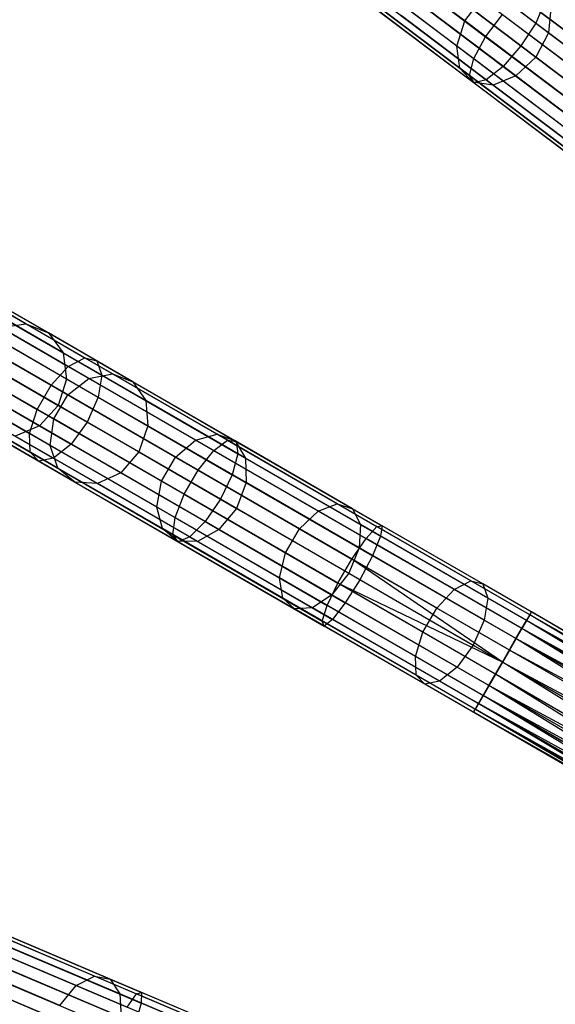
# Model space of a CAD drawing. Extents: x -91 to 91, y -91 to 262.
# Tile 294 of 480: x -69 to -60, y 29 to 46. Entities that reach past the tile are written whole.
import ezdxf

# ---------------------------------------------------------------- set-up
doc = ezdxf.new("R2010")
doc.units = 0
doc.header["$LTSCALE"] = 25.4
doc.layers.get('0').update_dxf_attribs({"linetype": 'CONTINUOUS'})

# ---------------------------------------------------------------- blocks, each defined once
blk = doc.blocks.new('ETE0_STL_1')
at = {"color": 0}
for p, q in [((-62.281, 47.648, 172.775), (-60.165, 46.049, 171.737)), ((-62.281, 47.648, 172.775), (-60.165, 46.049, 171.737)), ((-63.346, 47.571, 171.101), (-61.025, 45.816, 169.963)), ((-63.346, 47.571, 171.101), (-61.025, 45.816, 169.963)), ((-61.381, 46.086, 315.345), (-63.083, 47.372, 313.034)), ((-61.381, 46.086, 315.345), (-63.083, 47.372, 313.034)), ((-63.525, 47.175, 171.302), (-61.228, 45.439, 170.175)), ((-63.525, 47.175, 171.302), (-61.228, 45.439, 170.175)), ((-60.418, 45.658, 171.847), (-62.522, 47.248, 172.878)), ((-60.418, 45.658, 171.847), (-62.522, 47.248, 172.878)), ((-59.947, 45.884, 313.987), (-61.498, 47.056, 311.881)), ((-59.947, 45.884, 313.987), (-61.498, 47.056, 311.881)), ((-63.553, 46.855, 171.657), (-61.3, 45.152, 170.552)), ((-63.553, 46.855, 171.657), (-61.3, 45.152, 170.552)), ((-61.516, 45.656, 315.182), (-63.199, 46.929, 312.896)), ((-61.516, 45.656, 315.182), (-63.199, 46.929, 312.896)), ((-62.841, 46.907, 172.775), (-60.726, 45.307, 171.737)), ((-62.841, 46.907, 172.775), (-60.726, 45.307, 171.737)), ((-63.424, 46.685, 172.085), (-61.223, 45.022, 171.006)), ((-63.424, 46.685, 172.085), (-61.223, 45.022, 171.006)), ((-63.167, 46.704, 172.489), (-61.016, 45.078, 171.434)), ((-63.167, 46.704, 172.489), (-61.016, 45.078, 171.434)), ((-61.706, 46.631, 311.809), (-60.165, 45.466, 313.903)), ((-61.706, 46.631, 311.809), (-60.165, 45.466, 313.903)), ((-58.779, 45.25, 317.127), (-60.716, 46.714, 315.182)), ((-58.779, 45.25, 317.127), (-60.716, 46.714, 315.182)), ((-61.466, 45.277, 314.894), (-63.117, 46.526, 312.651)), ((-61.466, 45.277, 314.894), (-63.117, 46.526, 312.651)), ((-61.381, 46.086, 315.345), (-61.093, 46.467, 315.345)), ((-61.381, 46.086, 315.345), (-61.093, 46.467, 315.345)), ((-59.135, 44.987, 317.311), (-61.093, 46.467, 315.345)), ((-59.135, 44.987, 317.311), (-61.093, 46.467, 315.345)), ((-60.428, 46.496, 170.175), (-58.024, 44.678, 169.489)), ((-60.428, 46.496, 170.175), (-58.024, 44.678, 169.489)), ((-60.508, 45.142, 313.987), (-62.058, 46.315, 311.881)), ((-60.508, 45.142, 313.987), (-62.058, 46.315, 311.881)), ((-60.023, 46.391, 171.434), (-60.165, 46.049, 171.737)), ((-60.023, 46.391, 171.434), (-60.165, 46.049, 171.737)), ((-59.904, 46.3, 314.219), (-59.947, 45.884, 313.987)), ((-59.904, 46.3, 314.219), (-59.947, 45.884, 313.987)), ((-61.242, 45.036, 314.547), (-62.855, 46.255, 312.356)), ((-61.242, 45.036, 314.547), (-62.855, 46.255, 312.356)), ((-60.896, 44.987, 314.219), (-62.473, 46.179, 312.078)), ((-60.896, 44.987, 314.219), (-62.473, 46.179, 312.078)), ((-61.025, 45.816, 169.963), (-60.736, 46.198, 169.963)), ((-61.025, 45.816, 169.963), (-60.736, 46.198, 169.963)), ((-60.736, 46.198, 169.963), (-58.306, 44.36, 169.269)), ((-60.736, 46.198, 169.963), (-58.306, 44.36, 169.269)), ((-61.516, 45.656, 315.182), (-61.381, 46.086, 315.345)), ((-61.516, 45.656, 315.182), (-61.381, 46.086, 315.345)), ((-59.424, 44.606, 317.311), (-61.381, 46.086, 315.345)), ((-59.424, 44.606, 317.311), (-61.381, 46.086, 315.345)), ((-60.165, 46.049, 171.737), (-60.418, 45.658, 171.847)), ((-60.165, 46.049, 171.737), (-60.418, 45.658, 171.847)), ((-60.165, 46.049, 171.737), (-57.95, 44.374, 171.105)), ((-60.165, 46.049, 171.737), (-57.95, 44.374, 171.105)), ((-61.228, 45.439, 170.175), (-61.025, 45.816, 169.963)), ((-61.228, 45.439, 170.175), (-61.025, 45.816, 169.963)), ((-61.025, 45.816, 169.963), (-58.594, 43.979, 169.269)), ((-61.025, 45.816, 169.963), (-58.594, 43.979, 169.269)), ((-59.947, 45.884, 313.987), (-60.165, 45.466, 313.903)), ((-59.947, 45.884, 313.987), (-60.165, 45.466, 313.903)), ((-58.163, 44.535, 315.779), (-59.947, 45.884, 313.987)), ((-58.163, 44.535, 315.779), (-59.947, 45.884, 313.987)), ((-61.466, 45.277, 314.894), (-61.516, 45.656, 315.182)), ((-59.579, 44.192, 317.127), (-61.516, 45.656, 315.182)), ((-61.466, 45.277, 314.894), (-61.516, 45.656, 315.182)), ((-59.579, 44.192, 317.127), (-61.516, 45.656, 315.182)), ((-60.418, 45.658, 171.847), (-60.726, 45.307, 171.737)), ((-60.418, 45.658, 171.847), (-60.726, 45.307, 171.737)), ((-58.216, 43.993, 171.219), (-60.418, 45.658, 171.847)), ((-58.216, 43.993, 171.219), (-60.418, 45.658, 171.847)), ((-61.3, 45.152, 170.552), (-61.228, 45.439, 170.175)), ((-61.3, 45.152, 170.552), (-61.228, 45.439, 170.175)), ((-61.228, 45.439, 170.175), (-58.824, 43.621, 169.489)), ((-61.228, 45.439, 170.175), (-58.824, 43.621, 169.489)), ((-60.165, 45.466, 313.903), (-60.508, 45.142, 313.987)), ((-60.165, 45.466, 313.903), (-60.508, 45.142, 313.987)), ((-60.165, 45.466, 313.903), (-58.391, 44.125, 315.685)), ((-60.165, 45.466, 313.903), (-58.391, 44.125, 315.685)), ((-61.242, 45.036, 314.547), (-61.466, 45.277, 314.894)), ((-59.566, 43.841, 316.802), (-61.466, 45.277, 314.894)), ((-61.242, 45.036, 314.547), (-61.466, 45.277, 314.894)), ((-59.566, 43.841, 316.802), (-61.466, 45.277, 314.894)), ((-60.726, 45.307, 171.737), (-61.016, 45.078, 171.434)), ((-60.726, 45.307, 171.737), (-61.016, 45.078, 171.434)), ((-60.726, 45.307, 171.737), (-58.51, 43.632, 171.105)), ((-60.726, 45.307, 171.737), (-58.51, 43.632, 171.105)), ((-61.223, 45.022, 171.006), (-61.3, 45.152, 170.552)), ((-61.3, 45.152, 170.552), (-58.941, 43.368, 169.879)), ((-61.3, 45.152, 170.552), (-58.941, 43.368, 169.879)), ((-61.223, 45.022, 171.006), (-61.3, 45.152, 170.552)), ((-61.016, 45.078, 171.434), (-61.223, 45.022, 171.006)), ((-61.016, 45.078, 171.434), (-61.223, 45.022, 171.006)), ((-61.016, 45.078, 171.434), (-58.764, 43.375, 170.791)), ((-61.016, 45.078, 171.434), (-58.764, 43.375, 170.791)), ((-60.508, 45.142, 313.987), (-60.896, 44.987, 314.219)), ((-60.508, 45.142, 313.987), (-60.896, 44.987, 314.219)), ((-58.723, 43.793, 315.779), (-60.508, 45.142, 313.987)), ((-58.723, 43.793, 315.779), (-60.508, 45.142, 313.987)), ((-60.896, 44.987, 314.219), (-61.242, 45.036, 314.547)), ((-59.386, 43.633, 316.41), (-61.242, 45.036, 314.547)), ((-60.896, 44.987, 314.219), (-61.242, 45.036, 314.547)), ((-59.386, 43.633, 316.41), (-61.242, 45.036, 314.547)), ((-61.223, 45.022, 171.006), (-58.919, 43.28, 170.349)), ((-61.223, 45.022, 171.006), (-58.919, 43.28, 170.349)), ((-59.082, 43.616, 316.041), (-60.896, 44.987, 314.219)), ((-59.082, 43.616, 316.041), (-60.896, 44.987, 314.219)), ((-70.17, 41.625, 173.169), (-67.893, 40.309, 171.657)), ((-70.17, 41.625, 173.169), (-67.893, 40.309, 171.657)), ((-68.902, 40.892, 310.123), (-70.039, 41.55, 307.368)), ((-68.902, 40.892, 310.123), (-70.039, 41.55, 307.368)), ((-69.91, 41.541, 173.562), (-67.687, 40.256, 172.085)), ((-69.91, 41.541, 173.562), (-67.687, 40.256, 172.085)), ((-70.497, 41.5, 172.843), (-68.177, 40.159, 171.302)), ((-70.497, 41.5, 172.843), (-68.177, 40.159, 171.302)), ((-68.516, 40.736, 309.887), (-69.627, 41.378, 307.197)), ((-68.516, 40.736, 309.887), (-69.627, 41.378, 307.197)), ((-70.818, 41.196, 172.659), (-68.473, 39.84, 171.101)), ((-70.818, 41.196, 172.659), (-68.473, 39.84, 171.101)), ((-69.777, 41.269, 173.932), (-67.604, 40.012, 172.489)), ((-69.777, 41.269, 173.932), (-67.604, 40.012, 172.489)), ((-69.802, 40.869, 174.195), (-67.664, 39.634, 172.775)), ((-69.802, 40.869, 174.195), (-67.664, 39.634, 172.775)), ((-68.265, 40.394, 309.665), (-69.351, 41.022, 307.035)), ((-68.265, 40.394, 309.665), (-69.351, 41.022, 307.035)), ((-69.334, 40.828, 310.319), (-68.902, 40.892, 310.123)), ((-69.334, 40.828, 310.319), (-68.902, 40.892, 310.123)), ((-68.902, 40.892, 310.123), (-68.516, 40.736, 309.887)), ((-67.42, 40.036, 312.651), (-68.902, 40.892, 310.123)), ((-67.42, 40.036, 312.651), (-68.902, 40.892, 310.123)), ((-68.902, 40.892, 310.123), (-68.516, 40.736, 309.887)), ((-71.057, 40.782, 172.659), (-68.712, 39.426, 171.101)), ((-71.057, 40.782, 172.659), (-68.712, 39.426, 171.101)), ((-67.823, 39.955, 312.896), (-69.334, 40.828, 310.319)), ((-67.823, 39.955, 312.896), (-69.334, 40.828, 310.319)), ((-68.516, 40.736, 309.887), (-68.265, 40.394, 309.665)), ((-67.069, 39.899, 312.356), (-68.516, 40.736, 309.887)), ((-67.069, 39.899, 312.356), (-68.516, 40.736, 309.887)), ((-68.516, 40.736, 309.887), (-68.265, 40.394, 309.665)), ((-68.186, 39.675, 313.034), (-69.713, 40.557, 310.43)), ((-68.186, 39.675, 313.034), (-69.713, 40.557, 310.43)), ((-68.205, 39.946, 309.507), (-69.274, 40.564, 306.92)), ((-68.205, 39.946, 309.507), (-69.274, 40.564, 306.92)), ((-71.161, 40.352, 172.843), (-68.841, 39.011, 171.302)), ((-71.161, 40.352, 172.843), (-68.841, 39.011, 171.302)), ((-67.854, 39.206, 172.878), (-69.979, 40.435, 174.29)), ((-67.854, 39.206, 172.878), (-69.979, 40.435, 174.29)), ((-68.265, 40.394, 309.665), (-68.205, 39.946, 309.507)), ((-66.85, 39.577, 312.078), (-68.265, 40.394, 309.665)), ((-66.85, 39.577, 312.078), (-68.265, 40.394, 309.665)), ((-68.265, 40.394, 309.665), (-68.205, 39.946, 309.507)), ((-68.177, 40.159, 171.302), (-67.893, 40.309, 171.657)), ((-68.177, 40.159, 171.302), (-67.893, 40.309, 171.657)), ((-67.893, 40.309, 171.657), (-65.448, 38.896, 170.552)), ((-67.893, 40.309, 171.657), (-65.448, 38.896, 170.552)), ((-67.893, 40.309, 171.657), (-67.687, 40.256, 172.085)), ((-67.893, 40.309, 171.657), (-67.687, 40.256, 172.085)), ((-67.687, 40.256, 172.085), (-65.298, 38.876, 171.006)), ((-67.687, 40.256, 172.085), (-65.298, 38.876, 171.006)), ((-67.687, 40.256, 172.085), (-67.604, 40.012, 172.489)), ((-67.687, 40.256, 172.085), (-67.604, 40.012, 172.489)), ((-70.267, 40.064, 174.195), (-68.129, 38.829, 172.775)), ((-70.267, 40.064, 174.195), (-68.129, 38.829, 172.775)), ((-68.426, 39.261, 313.034), (-69.952, 40.143, 310.43)), ((-68.426, 39.261, 313.034), (-69.952, 40.143, 310.43)), ((-69.414, 40.108, 306.878), (-68.352, 39.494, 309.45)), ((-69.414, 40.108, 306.878), (-68.352, 39.494, 309.45)), ((-68.473, 39.84, 171.101), (-68.177, 40.159, 171.302)), ((-68.473, 39.84, 171.101), (-68.177, 40.159, 171.302)), ((-68.177, 40.159, 171.302), (-65.684, 38.718, 170.175)), ((-68.177, 40.159, 171.302), (-65.684, 38.718, 170.175)), ((-67.823, 39.955, 312.896), (-67.42, 40.036, 312.651)), ((-67.823, 39.955, 312.896), (-67.42, 40.036, 312.651)), ((-67.604, 40.012, 172.489), (-67.664, 39.634, 172.775)), ((-67.604, 40.012, 172.489), (-67.664, 39.634, 172.775)), ((-67.604, 40.012, 172.489), (-65.269, 38.663, 171.434)), ((-67.604, 40.012, 172.489), (-65.269, 38.663, 171.434)), ((-67.42, 40.036, 312.651), (-67.069, 39.899, 312.356)), ((-65.628, 39, 314.894), (-67.42, 40.036, 312.651)), ((-65.628, 39, 314.894), (-67.42, 40.036, 312.651)), ((-67.42, 40.036, 312.651), (-67.069, 39.899, 312.356)), ((-71.105, 40.006, 173.169), (-68.829, 38.69, 171.657)), ((-71.105, 40.006, 173.169), (-68.829, 38.69, 171.657)), ((-70.601, 39.844, 173.932), (-68.428, 38.587, 172.489)), ((-70.601, 39.844, 173.932), (-68.428, 38.587, 172.489)), ((-68.205, 39.946, 309.507), (-68.352, 39.494, 309.45)), ((-68.205, 39.946, 309.507), (-68.352, 39.494, 309.45)), ((-66.814, 39.142, 311.881), (-68.205, 39.946, 309.507)), ((-66.814, 39.142, 311.881), (-68.205, 39.946, 309.507)), ((-68.186, 39.675, 313.034), (-67.823, 39.955, 312.896)), ((-68.186, 39.675, 313.034), (-67.823, 39.955, 312.896)), ((-65.997, 38.899, 315.182), (-67.823, 39.955, 312.896)), ((-65.997, 38.899, 315.182), (-67.823, 39.955, 312.896)), ((-67.069, 39.899, 312.356), (-66.85, 39.577, 312.078)), ((-65.319, 38.887, 314.547), (-67.069, 39.899, 312.356)), ((-65.319, 38.887, 314.547), (-67.069, 39.899, 312.356)), ((-67.069, 39.899, 312.356), (-66.85, 39.577, 312.078)), ((-70.903, 39.822, 173.562), (-68.68, 38.537, 172.085)), ((-70.903, 39.822, 173.562), (-68.68, 38.537, 172.085)), ((-68.487, 38.806, 312.896), (-69.997, 39.679, 310.319)), ((-68.487, 38.806, 312.896), (-69.997, 39.679, 310.319)), ((-68.671, 39.142, 309.507), (-69.739, 39.759, 306.92)), ((-68.671, 39.142, 309.507), (-69.739, 39.759, 306.92)), ((-68.712, 39.426, 171.101), (-68.473, 39.84, 171.101)), ((-68.712, 39.426, 171.101), (-68.473, 39.84, 171.101)), ((-68.473, 39.84, 171.101), (-65.953, 38.384, 169.963)), ((-68.473, 39.84, 171.101), (-65.953, 38.384, 169.963)), ((-68.426, 39.261, 313.034), (-68.186, 39.675, 313.034)), ((-68.426, 39.261, 313.034), (-68.186, 39.675, 313.034)), ((-66.34, 38.608, 315.345), (-68.186, 39.675, 313.034)), ((-66.34, 38.608, 315.345), (-68.186, 39.675, 313.034)), ((-67.664, 39.634, 172.775), (-67.854, 39.206, 172.878)), ((-67.664, 39.634, 172.775), (-67.854, 39.206, 172.878)), ((-67.664, 39.634, 172.775), (-65.368, 38.306, 171.737)), ((-67.664, 39.634, 172.775), (-65.368, 38.306, 171.737)), ((-66.85, 39.577, 312.078), (-66.814, 39.142, 311.881)), ((-65.139, 38.588, 314.219), (-66.85, 39.577, 312.078)), ((-65.139, 38.588, 314.219), (-66.85, 39.577, 312.078)), ((-66.85, 39.577, 312.078), (-66.814, 39.142, 311.881)), ((-68.841, 39.011, 171.302), (-68.712, 39.426, 171.101)), ((-68.841, 39.011, 171.302), (-68.712, 39.426, 171.101)), ((-68.712, 39.426, 171.101), (-66.193, 37.97, 169.963)), ((-68.712, 39.426, 171.101), (-66.193, 37.97, 169.963)), ((-68.352, 39.494, 309.45), (-68.671, 39.142, 309.507)), ((-68.352, 39.494, 309.45), (-68.671, 39.142, 309.507)), ((-68.352, 39.494, 309.45), (-66.969, 38.695, 311.809)), ((-68.352, 39.494, 309.45), (-66.969, 38.695, 311.809)), ((-68.356, 38.417, 312.651), (-69.838, 39.273, 310.123)), ((-68.356, 38.417, 312.651), (-69.838, 39.273, 310.123)), ((-68.487, 38.806, 312.896), (-68.426, 39.261, 313.034)), ((-68.487, 38.806, 312.896), (-68.426, 39.261, 313.034)), ((-66.58, 38.193, 315.345), (-68.426, 39.261, 313.034)), ((-66.58, 38.193, 315.345), (-68.426, 39.261, 313.034)), ((-67.854, 39.206, 172.878), (-68.129, 38.829, 172.775)), ((-67.854, 39.206, 172.878), (-68.129, 38.829, 172.775)), ((-65.571, 37.887, 171.847), (-67.854, 39.206, 172.878)), ((-65.571, 37.887, 171.847), (-67.854, 39.206, 172.878)), ((-68.062, 38.18, 312.356), (-69.509, 39.017, 309.887)), ((-68.062, 38.18, 312.356), (-69.509, 39.017, 309.887)), ((-68.671, 39.142, 309.507), (-69.088, 38.969, 309.665)), ((-68.671, 39.142, 309.507), (-69.088, 38.969, 309.665)), ((-68.829, 38.69, 171.657), (-68.841, 39.011, 171.302)), ((-68.841, 39.011, 171.302), (-66.348, 37.57, 170.175)), ((-68.841, 39.011, 171.302), (-66.348, 37.57, 170.175)), ((-68.829, 38.69, 171.657), (-68.841, 39.011, 171.302)), ((-67.279, 38.337, 311.881), (-68.671, 39.142, 309.507)), ((-67.279, 38.337, 311.881), (-68.671, 39.142, 309.507)), ((-66.814, 39.142, 311.881), (-66.969, 38.695, 311.809)), ((-66.814, 39.142, 311.881), (-66.969, 38.695, 311.809)), ((-65.131, 38.169, 313.987), (-66.814, 39.142, 311.881)), ((-65.131, 38.169, 313.987), (-66.814, 39.142, 311.881)), ((-65.997, 38.899, 315.182), (-65.628, 39, 314.894)), ((-65.997, 38.899, 315.182), (-65.628, 39, 314.894)), ((-65.628, 39, 314.894), (-65.319, 38.887, 314.547)), ((-63.566, 37.807, 316.802), (-65.628, 39, 314.894)), ((-63.566, 37.807, 316.802), (-65.628, 39, 314.894)), ((-65.628, 39, 314.894), (-65.319, 38.887, 314.547)), ((-67.674, 38.152, 312.078), (-69.088, 38.969, 309.665)), ((-67.674, 38.152, 312.078), (-69.088, 38.969, 309.665)), ((-66.34, 38.608, 315.345), (-65.997, 38.899, 315.182)), ((-66.34, 38.608, 315.345), (-65.997, 38.899, 315.182)), ((-63.894, 37.683, 317.127), (-65.997, 38.899, 315.182)), ((-63.894, 37.683, 317.127), (-65.997, 38.899, 315.182)), ((-65.684, 38.718, 170.175), (-65.448, 38.896, 170.552)), ((-65.684, 38.718, 170.175), (-65.448, 38.896, 170.552)), ((-65.448, 38.896, 170.552), (-62.888, 37.415, 169.879)), ((-65.448, 38.896, 170.552), (-62.888, 37.415, 169.879)), ((-65.448, 38.896, 170.552), (-65.298, 38.876, 171.006)), ((-65.448, 38.896, 170.552), (-65.298, 38.876, 171.006)), ((-65.319, 38.887, 314.547), (-65.139, 38.588, 314.219)), ((-63.304, 37.723, 316.41), (-65.319, 38.887, 314.547)), ((-63.304, 37.723, 316.41), (-65.319, 38.887, 314.547)), ((-65.319, 38.887, 314.547), (-65.139, 38.588, 314.219)), ((-65.298, 38.876, 171.006), (-62.798, 37.43, 170.349)), ((-65.298, 38.876, 171.006), (-62.798, 37.43, 170.349)), ((-65.298, 38.876, 171.006), (-65.269, 38.663, 171.434)), ((-65.298, 38.876, 171.006), (-65.269, 38.663, 171.434)), ((-68.68, 38.537, 172.085), (-68.829, 38.69, 171.657)), ((-68.829, 38.69, 171.657), (-66.384, 37.277, 170.552)), ((-68.829, 38.69, 171.657), (-66.384, 37.277, 170.552)), ((-68.68, 38.537, 172.085), (-68.829, 38.69, 171.657)), ((-68.356, 38.417, 312.651), (-68.487, 38.806, 312.896)), ((-66.66, 37.75, 315.182), (-68.487, 38.806, 312.896)), ((-68.356, 38.417, 312.651), (-68.487, 38.806, 312.896)), ((-66.66, 37.75, 315.182), (-68.487, 38.806, 312.896)), ((-68.129, 38.829, 172.775), (-68.428, 38.587, 172.489)), ((-68.129, 38.829, 172.775), (-68.428, 38.587, 172.489)), ((-68.129, 38.829, 172.775), (-65.833, 37.501, 171.737)), ((-68.129, 38.829, 172.775), (-65.833, 37.501, 171.737)), ((-66.969, 38.695, 311.809), (-67.279, 38.337, 311.881)), ((-66.969, 38.695, 311.809), (-67.279, 38.337, 311.881)), ((-66.969, 38.695, 311.809), (-65.296, 37.728, 313.903)), ((-66.969, 38.695, 311.809), (-65.296, 37.728, 313.903)), ((-65.953, 38.384, 169.963), (-65.684, 38.718, 170.175)), ((-65.953, 38.384, 169.963), (-65.684, 38.718, 170.175)), ((-65.684, 38.718, 170.175), (-63.074, 37.209, 169.489)), ((-65.684, 38.718, 170.175), (-63.074, 37.209, 169.489)), ((-65.269, 38.663, 171.434), (-65.368, 38.306, 171.737)), ((-65.269, 38.663, 171.434), (-65.368, 38.306, 171.737)), ((-65.269, 38.663, 171.434), (-62.825, 37.25, 170.791)), ((-65.269, 38.663, 171.434), (-62.825, 37.25, 170.791)), ((-68.428, 38.587, 172.489), (-68.68, 38.537, 172.085)), ((-68.428, 38.587, 172.489), (-68.68, 38.537, 172.085)), ((-68.68, 38.537, 172.085), (-66.292, 37.157, 171.006)), ((-68.68, 38.537, 172.085), (-66.292, 37.157, 171.006)), ((-68.428, 38.587, 172.489), (-66.093, 37.238, 171.434)), ((-68.428, 38.587, 172.489), (-66.093, 37.238, 171.434)), ((-66.58, 38.193, 315.345), (-66.34, 38.608, 315.345)), ((-66.58, 38.193, 315.345), (-66.34, 38.608, 315.345)), ((-64.215, 37.379, 317.311), (-66.34, 38.608, 315.345)), ((-64.215, 37.379, 317.311), (-66.34, 38.608, 315.345)), ((-65.139, 38.588, 314.219), (-65.131, 38.169, 313.987)), ((-63.17, 37.45, 316.041), (-65.139, 38.588, 314.219)), ((-63.17, 37.45, 316.041), (-65.139, 38.588, 314.219)), ((-65.139, 38.588, 314.219), (-65.131, 38.169, 313.987)), ((-68.062, 38.18, 312.356), (-68.356, 38.417, 312.651)), ((-66.564, 37.381, 314.894), (-68.356, 38.417, 312.651)), ((-68.062, 38.18, 312.356), (-68.356, 38.417, 312.651)), ((-66.564, 37.381, 314.894), (-68.356, 38.417, 312.651)), ((-67.279, 38.337, 311.881), (-67.674, 38.152, 312.078)), ((-67.279, 38.337, 311.881), (-67.674, 38.152, 312.078)), ((-65.596, 37.365, 313.987), (-67.279, 38.337, 311.881)), ((-65.596, 37.365, 313.987), (-67.279, 38.337, 311.881)), ((-66.193, 37.97, 169.963), (-65.953, 38.384, 169.963)), ((-66.193, 37.97, 169.963), (-65.953, 38.384, 169.963)), ((-65.953, 38.384, 169.963), (-63.315, 36.859, 169.269)), ((-65.953, 38.384, 169.963), (-63.315, 36.859, 169.269)), ((-67.674, 38.152, 312.078), (-68.062, 38.18, 312.356)), ((-66.312, 37.168, 314.547), (-68.062, 38.18, 312.356)), ((-67.674, 38.152, 312.078), (-68.062, 38.18, 312.356)), ((-66.312, 37.168, 314.547), (-68.062, 38.18, 312.356)), ((-66.66, 37.75, 315.182), (-66.58, 38.193, 315.345)), ((-66.66, 37.75, 315.182), (-66.58, 38.193, 315.345)), ((-64.455, 36.965, 317.311), (-66.58, 38.193, 315.345)), ((-64.455, 36.965, 317.311), (-66.58, 38.193, 315.345)), ((-65.368, 38.306, 171.737), (-65.571, 37.887, 171.847)), ((-65.368, 38.306, 171.737), (-65.571, 37.887, 171.847)), ((-65.368, 38.306, 171.737), (-62.963, 36.916, 171.105)), ((-65.368, 38.306, 171.737), (-62.963, 36.916, 171.105)), ((-65.131, 38.169, 313.987), (-65.296, 37.728, 313.903)), ((-65.131, 38.169, 313.987), (-65.296, 37.728, 313.903)), ((-63.194, 37.05, 315.779), (-65.131, 38.169, 313.987)), ((-63.194, 37.05, 315.779), (-65.131, 38.169, 313.987)), ((-65.963, 37.163, 314.219), (-67.674, 38.152, 312.078)), ((-65.963, 37.163, 314.219), (-67.674, 38.152, 312.078)), ((-66.348, 37.57, 170.175), (-66.193, 37.97, 169.963)), ((-66.348, 37.57, 170.175), (-66.193, 37.97, 169.963)), ((-66.193, 37.97, 169.963), (-63.555, 36.445, 169.269)), ((-66.193, 37.97, 169.963), (-63.555, 36.445, 169.269)), ((-65.571, 37.887, 171.847), (-65.833, 37.501, 171.737)), ((-65.571, 37.887, 171.847), (-65.833, 37.501, 171.737)), ((-63.181, 36.505, 171.219), (-65.571, 37.887, 171.847)), ((-63.181, 36.505, 171.219), (-65.571, 37.887, 171.847)), ((-66.564, 37.381, 314.894), (-66.66, 37.75, 315.182)), ((-64.558, 36.535, 317.127), (-66.66, 37.75, 315.182)), ((-66.564, 37.381, 314.894), (-66.66, 37.75, 315.182)), ((-64.558, 36.535, 317.127), (-66.66, 37.75, 315.182)), ((-65.296, 37.728, 313.903), (-65.596, 37.365, 313.987)), ((-65.296, 37.728, 313.903), (-65.596, 37.365, 313.987)), ((-65.296, 37.728, 313.903), (-63.371, 36.615, 315.685)), ((-65.296, 37.728, 313.903), (-63.371, 36.615, 315.685)), ((-64.215, 37.379, 317.311), (-63.894, 37.683, 317.127)), ((-64.215, 37.379, 317.311), (-63.894, 37.683, 317.127)), ((-63.894, 37.683, 317.127), (-63.566, 37.807, 316.802)), ((-63.894, 37.683, 317.127), (-63.566, 37.807, 316.802)), ((-61.564, 36.336, 318.688), (-63.894, 37.683, 317.127)), ((-61.564, 36.336, 318.688), (-63.894, 37.683, 317.127)), ((-63.566, 37.807, 316.802), (-63.304, 37.723, 316.41)), ((-61.279, 36.486, 318.333), (-63.566, 37.807, 316.802)), ((-61.279, 36.486, 318.333), (-63.566, 37.807, 316.802)), ((-63.566, 37.807, 316.802), (-63.304, 37.723, 316.41)), ((-63.304, 37.723, 316.41), (-63.17, 37.45, 316.041)), ((-61.072, 36.432, 317.905), (-63.304, 37.723, 316.41)), ((-61.072, 36.432, 317.905), (-63.304, 37.723, 316.41)), ((-63.304, 37.723, 316.41), (-63.17, 37.45, 316.041)), ((-66.384, 37.277, 170.552), (-66.348, 37.57, 170.175)), ((-66.384, 37.277, 170.552), (-66.348, 37.57, 170.175)), ((-66.348, 37.57, 170.175), (-63.738, 36.061, 169.489)), ((-66.348, 37.57, 170.175), (-63.738, 36.061, 169.489)), ((-65.833, 37.501, 171.737), (-66.093, 37.238, 171.434)), ((-65.833, 37.501, 171.737), (-66.093, 37.238, 171.434)), ((-65.833, 37.501, 171.737), (-63.429, 36.111, 171.105)), ((-65.833, 37.501, 171.737), (-63.429, 36.111, 171.105)), ((-66.312, 37.168, 314.547), (-66.564, 37.381, 314.894)), ((-64.502, 36.188, 316.802), (-66.564, 37.381, 314.894)), ((-66.312, 37.168, 314.547), (-66.564, 37.381, 314.894)), ((-64.502, 36.188, 316.802), (-66.564, 37.381, 314.894)), ((-65.596, 37.365, 313.987), (-65.963, 37.163, 314.219)), ((-65.596, 37.365, 313.987), (-65.963, 37.163, 314.219)), ((-63.66, 36.245, 315.779), (-65.596, 37.365, 313.987)), ((-63.66, 36.245, 315.779), (-65.596, 37.365, 313.987)), ((-64.455, 36.965, 317.311), (-64.215, 37.379, 317.311)), ((-64.455, 36.965, 317.311), (-64.215, 37.379, 317.311)), ((-61.86, 36.018, 318.888), (-64.215, 37.379, 317.311)), ((-61.86, 36.018, 318.888), (-64.215, 37.379, 317.311)), ((-63.17, 37.45, 316.041), (-63.194, 37.05, 315.779)), ((-63.17, 37.45, 316.041), (-63.194, 37.05, 315.779)), ((-60.988, 36.188, 317.503), (-63.17, 37.45, 316.041)), ((-60.988, 36.188, 317.503), (-63.17, 37.45, 316.041)), ((-63.074, 37.209, 169.489), (-62.888, 37.415, 169.879)), ((-63.074, 37.209, 169.489), (-62.888, 37.415, 169.879)), ((-62.888, 37.415, 169.879), (-62.798, 37.43, 170.349)), ((-62.888, 37.415, 169.879), (-62.798, 37.43, 170.349)), ((-60.269, 35.902, 169.653), (-62.888, 37.415, 169.879)), ((-60.269, 35.902, 169.653), (-62.888, 37.415, 169.879)), ((-62.798, 37.43, 170.349), (-62.825, 37.25, 170.791)), ((-62.798, 37.43, 170.349), (-62.825, 37.25, 170.791)), ((-60.24, 35.952, 170.128), (-62.798, 37.43, 170.349)), ((-60.24, 35.952, 170.128), (-62.798, 37.43, 170.349)), ((-66.292, 37.157, 171.006), (-66.384, 37.277, 170.552)), ((-66.384, 37.277, 170.552), (-63.824, 35.796, 169.879)), ((-66.384, 37.277, 170.552), (-63.824, 35.796, 169.879)), ((-66.292, 37.157, 171.006), (-66.384, 37.277, 170.552)), ((-65.963, 37.163, 314.219), (-66.312, 37.168, 314.547)), ((-64.298, 36.004, 316.41), (-66.312, 37.168, 314.547)), ((-65.963, 37.163, 314.219), (-66.312, 37.168, 314.547)), ((-64.298, 36.004, 316.41), (-66.312, 37.168, 314.547)), ((-66.093, 37.238, 171.434), (-66.292, 37.157, 171.006)), ((-66.093, 37.238, 171.434), (-66.292, 37.157, 171.006)), ((-66.292, 37.157, 171.006), (-63.791, 35.711, 170.349)), ((-66.292, 37.157, 171.006), (-63.791, 35.711, 170.349)), ((-66.093, 37.238, 171.434), (-63.649, 35.825, 170.791)), ((-66.093, 37.238, 171.434), (-63.649, 35.825, 170.791)), ((-63.994, 36.025, 316.041), (-65.963, 37.163, 314.219)), ((-63.994, 36.025, 316.041), (-65.963, 37.163, 314.219)), ((-63.315, 36.859, 169.269), (-63.074, 37.209, 169.489)), ((-63.315, 36.859, 169.269), (-63.074, 37.209, 169.489)), ((-60.405, 35.666, 169.259), (-63.074, 37.209, 169.489)), ((-60.405, 35.666, 169.259), (-63.074, 37.209, 169.489)), ((-62.825, 37.25, 170.791), (-62.963, 36.916, 171.105)), ((-62.825, 37.25, 170.791), (-62.963, 36.916, 171.105)), ((-60.325, 35.805, 170.576), (-62.825, 37.25, 170.791)), ((-60.325, 35.805, 170.576), (-62.825, 37.25, 170.791)), ((-63.194, 37.05, 315.779), (-63.371, 36.615, 315.685)), ((-63.194, 37.05, 315.779), (-63.371, 36.615, 315.685)), ((-61.048, 35.809, 317.217), (-63.194, 37.05, 315.779)), ((-61.048, 35.809, 317.217), (-63.194, 37.05, 315.779)), ((-64.558, 36.535, 317.127), (-64.455, 36.965, 317.311)), ((-64.558, 36.535, 317.127), (-64.455, 36.965, 317.311)), ((-62.099, 35.603, 318.888), (-64.455, 36.965, 317.311)), ((-62.099, 35.603, 318.888), (-64.455, 36.965, 317.311)), ((-63.555, 36.445, 169.269), (-63.315, 36.859, 169.269)), ((-63.555, 36.445, 169.269), (-63.315, 36.859, 169.269)), ((-60.617, 35.299, 169.037), (-63.315, 36.859, 169.269)), ((-60.617, 35.299, 169.037), (-63.315, 36.859, 169.269)), ((-60.737, 35.092, 169.008), (-63.315, 36.859, 169.269)), ((-60.737, 35.092, 169.008), (-63.315, 36.859, 169.269)), ((-62.963, 36.916, 171.105), (-63.181, 36.505, 171.219)), ((-62.963, 36.916, 171.105), (-63.181, 36.505, 171.219)), ((-60.504, 35.495, 170.893), (-62.963, 36.916, 171.105)), ((-60.504, 35.495, 170.893), (-62.963, 36.916, 171.105)), ((-64.502, 36.188, 316.802), (-64.558, 36.535, 317.127)), ((-62.228, 35.188, 318.688), (-64.558, 36.535, 317.127)), ((-64.502, 36.188, 316.802), (-64.558, 36.535, 317.127)), ((-62.228, 35.188, 318.688), (-64.558, 36.535, 317.127)), ((-63.371, 36.615, 315.685), (-63.66, 36.245, 315.779)), ((-63.371, 36.615, 315.685), (-63.66, 36.245, 315.779)), ((-63.181, 36.505, 171.219), (-63.429, 36.111, 171.105)), ((-63.181, 36.505, 171.219), (-63.429, 36.111, 171.105)), ((-63.371, 36.615, 315.685), (-61.237, 35.381, 317.114)), ((-63.371, 36.615, 315.685), (-61.237, 35.381, 317.114)), ((-60.737, 35.092, 171.008), (-63.181, 36.505, 171.219)), ((-60.737, 35.092, 171.008), (-63.181, 36.505, 171.219)), ((-61.564, 36.336, 318.688), (-61.279, 36.486, 318.333)), ((-61.564, 36.336, 318.688), (-61.279, 36.486, 318.333)), ((-61.279, 36.486, 318.333), (-61.072, 36.432, 317.905)), ((-58.821, 35.065, 319.452), (-61.279, 36.486, 318.333)), ((-58.821, 35.065, 319.452), (-61.279, 36.486, 318.333)), ((-61.279, 36.486, 318.333), (-61.072, 36.432, 317.905)), ((-63.738, 36.061, 169.489), (-63.555, 36.445, 169.269)), ((-63.738, 36.061, 169.489), (-63.555, 36.445, 169.269)), ((-60.737, 35.092, 169.008), (-63.555, 36.445, 169.269)), ((-60.737, 35.092, 169.008), (-63.555, 36.445, 169.269)), ((-60.857, 34.885, 169.037), (-63.555, 36.445, 169.269)), ((-60.857, 34.885, 169.037), (-63.555, 36.445, 169.269)), ((-61.86, 36.018, 318.888), (-61.564, 36.336, 318.688)), ((-61.86, 36.018, 318.888), (-61.564, 36.336, 318.688)), ((-59.058, 34.887, 319.828), (-61.564, 36.336, 318.688)), ((-59.058, 34.887, 319.828), (-61.564, 36.336, 318.688)), ((-61.072, 36.432, 317.905), (-60.988, 36.188, 317.503)), ((-58.67, 35.044, 318.998), (-61.072, 36.432, 317.905)), ((-58.67, 35.044, 318.998), (-61.072, 36.432, 317.905)), ((-61.072, 36.432, 317.905), (-60.988, 36.188, 317.503)), ((-64.298, 36.004, 316.41), (-64.502, 36.188, 316.802)), ((-62.215, 34.867, 318.333), (-64.502, 36.188, 316.802)), ((-64.298, 36.004, 316.41), (-64.502, 36.188, 316.802)), ((-62.215, 34.867, 318.333), (-64.502, 36.188, 316.802)), ((-63.66, 36.245, 315.779), (-63.994, 36.025, 316.041)), ((-63.66, 36.245, 315.779), (-63.994, 36.025, 316.041)), ((-61.513, 35.004, 317.217), (-63.66, 36.245, 315.779)), ((-61.513, 35.004, 317.217), (-63.66, 36.245, 315.779)), ((-60.988, 36.188, 317.503), (-61.048, 35.809, 317.217)), ((-60.988, 36.188, 317.503), (-61.048, 35.809, 317.217)), ((-58.641, 34.831, 318.571), (-60.988, 36.188, 317.503)), ((-58.641, 34.831, 318.571), (-60.988, 36.188, 317.503)), ((-63.994, 36.025, 316.041), (-64.298, 36.004, 316.41)), ((-63.994, 36.025, 316.041), (-64.298, 36.004, 316.41)), ((-62.065, 34.713, 317.905), (-64.298, 36.004, 316.41)), ((-62.065, 34.713, 317.905), (-64.298, 36.004, 316.41)), ((-61.812, 34.763, 317.503), (-63.994, 36.025, 316.041)), ((-61.812, 34.763, 317.503), (-63.994, 36.025, 316.041)), ((-63.824, 35.796, 169.879), (-63.738, 36.061, 169.489)), ((-63.824, 35.796, 169.879), (-63.738, 36.061, 169.489)), ((-61.069, 34.518, 169.259), (-63.738, 36.061, 169.489)), ((-61.069, 34.518, 169.259), (-63.738, 36.061, 169.489)), ((-63.429, 36.111, 171.105), (-63.649, 35.825, 170.791)), ((-63.429, 36.111, 171.105), (-63.649, 35.825, 170.791)), ((-60.97, 34.69, 170.893), (-63.429, 36.111, 171.105)), ((-60.97, 34.69, 170.893), (-63.429, 36.111, 171.105)), ((-62.099, 35.603, 318.888), (-61.86, 36.018, 318.888)), ((-62.099, 35.603, 318.888), (-61.86, 36.018, 318.888)), ((-59.327, 34.553, 320.041), (-61.86, 36.018, 318.888)), ((-59.327, 34.553, 320.041), (-61.86, 36.018, 318.888)), ((-61.205, 34.283, 169.653), (-63.824, 35.796, 169.879)), ((-61.205, 34.283, 169.653), (-63.824, 35.796, 169.879)), ((-63.791, 35.711, 170.349), (-63.824, 35.796, 169.879)), ((-63.791, 35.711, 170.349), (-63.824, 35.796, 169.879)), ((-63.649, 35.825, 170.791), (-63.791, 35.711, 170.349)), ((-63.649, 35.825, 170.791), (-63.791, 35.711, 170.349)), ((-61.149, 34.38, 170.576), (-63.649, 35.825, 170.791)), ((-61.149, 34.38, 170.576), (-63.649, 35.825, 170.791)), ((-61.048, 35.809, 317.217), (-61.237, 35.381, 317.114)), ((-61.048, 35.809, 317.217), (-61.237, 35.381, 317.114)), ((-58.739, 34.474, 318.267), (-61.048, 35.809, 317.217)), ((-58.739, 34.474, 318.267), (-61.048, 35.809, 317.217)), ((-60.504, 35.495, 170.893), (-60.325, 35.805, 170.576)), ((-60.504, 35.495, 170.893), (-60.325, 35.805, 170.576)), ((-60.269, 35.902, 169.653), (-60.405, 35.666, 169.259)), ((-60.269, 35.902, 169.653), (-60.405, 35.666, 169.259)), ((-60.325, 35.805, 170.576), (-60.24, 35.952, 170.128)), ((-60.325, 35.805, 170.576), (-60.24, 35.952, 170.128)), ((-53.746, 31.817, 170.756), (-60.325, 35.805, 170.576)), ((-53.666, 31.955, 170.576), (-60.325, 35.805, 170.576)), ((-53.746, 31.817, 170.756), (-60.325, 35.805, 170.576)), ((-53.666, 31.955, 170.576), (-60.325, 35.805, 170.576)), ((-53.61, 32.052, 170.362), (-60.325, 35.805, 170.576)), ((-53.61, 32.052, 170.362), (-60.325, 35.805, 170.576)), ((-60.24, 35.952, 170.128), (-60.269, 35.902, 169.653)), ((-60.24, 35.952, 170.128), (-60.269, 35.902, 169.653)), ((-53.581, 32.102, 169.887), (-60.269, 35.902, 169.653)), ((-53.61, 32.052, 169.653), (-60.269, 35.902, 169.653)), ((-53.581, 32.102, 169.887), (-60.269, 35.902, 169.653)), ((-53.61, 32.052, 169.653), (-60.269, 35.902, 169.653)), ((-53.666, 31.955, 169.44), (-60.269, 35.902, 169.653)), ((-53.666, 31.955, 169.44), (-60.269, 35.902, 169.653)), ((-53.61, 32.052, 170.362), (-60.24, 35.952, 170.128)), ((-53.581, 32.102, 170.128), (-60.24, 35.952, 170.128)), ((-53.61, 32.052, 170.362), (-60.24, 35.952, 170.128)), ((-53.581, 32.102, 170.128), (-60.24, 35.952, 170.128)), ((-53.581, 32.102, 169.887), (-60.24, 35.952, 170.128)), ((-53.581, 32.102, 169.887), (-60.24, 35.952, 170.128)), ((-61.234, 34.233, 170.128), (-63.791, 35.711, 170.349)), ((-61.234, 34.233, 170.128), (-63.791, 35.711, 170.349)), ((-60.405, 35.666, 169.259), (-60.617, 35.299, 169.037)), ((-60.405, 35.666, 169.259), (-60.617, 35.299, 169.037)), ((-53.666, 31.955, 169.44), (-60.405, 35.666, 169.259)), ((-53.746, 31.817, 169.259), (-60.405, 35.666, 169.259)), ((-53.666, 31.955, 169.44), (-60.405, 35.666, 169.259)), ((-53.746, 31.817, 169.259), (-60.405, 35.666, 169.259)), ((-53.845, 31.645, 169.122), (-60.405, 35.666, 169.259)), ((-53.845, 31.645, 169.122), (-60.405, 35.666, 169.259)), ((-62.228, 35.188, 318.688), (-62.099, 35.603, 318.888)), ((-62.228, 35.188, 318.688), (-62.099, 35.603, 318.888)), ((-59.566, 34.139, 320.041), (-62.099, 35.603, 318.888)), ((-59.566, 34.139, 320.041), (-62.099, 35.603, 318.888)), ((-60.737, 35.092, 171.008), (-60.504, 35.495, 170.893)), ((-60.737, 35.092, 171.008), (-60.504, 35.495, 170.893)), ((-53.958, 31.45, 170.979), (-60.504, 35.495, 170.893)), ((-53.845, 31.645, 170.893), (-60.504, 35.495, 170.893)), ((-53.958, 31.45, 170.979), (-60.504, 35.495, 170.893)), ((-53.845, 31.645, 170.893), (-60.504, 35.495, 170.893)), ((-53.746, 31.817, 170.756), (-60.504, 35.495, 170.893)), ((-53.746, 31.817, 170.756), (-60.504, 35.495, 170.893)), ((-61.237, 35.381, 317.114), (-61.513, 35.004, 317.217)), ((-61.237, 35.381, 317.114), (-61.513, 35.004, 317.217)), ((-61.237, 35.381, 317.114), (-58.942, 34.055, 318.158)), ((-61.237, 35.381, 317.114), (-58.942, 34.055, 318.158)), ((-60.617, 35.299, 169.037), (-60.737, 35.092, 169.008)), ((-60.617, 35.299, 169.037), (-60.737, 35.092, 169.008)), ((-53.845, 31.645, 169.122), (-60.617, 35.299, 169.037)), ((-53.845, 31.645, 169.122), (-60.617, 35.299, 169.037)), ((-53.958, 31.45, 169.037), (-60.617, 35.299, 169.037)), ((-53.958, 31.45, 169.037), (-60.617, 35.299, 169.037)), ((-62.215, 34.867, 318.333), (-62.228, 35.188, 318.688)), ((-59.721, 33.739, 319.828), (-62.228, 35.188, 318.688)), ((-62.215, 34.867, 318.333), (-62.228, 35.188, 318.688)), ((-59.721, 33.739, 319.828), (-62.228, 35.188, 318.688)), ((-61.513, 35.004, 317.217), (-61.812, 34.763, 317.503)), ((-61.513, 35.004, 317.217), (-61.812, 34.763, 317.503)), ((-59.204, 33.669, 318.267), (-61.513, 35.004, 317.217)), ((-59.204, 33.669, 318.267), (-61.513, 35.004, 317.217)), ((-60.97, 34.69, 170.893), (-60.737, 35.092, 171.008)), ((-60.97, 34.69, 170.893), (-60.737, 35.092, 171.008)), ((-60.737, 35.092, 169.008), (-60.857, 34.885, 169.037)), ((-60.737, 35.092, 169.008), (-60.857, 34.885, 169.037)), ((-60.737, 35.092, 171.008), (-53.958, 31.45, 170.979)), ((-54.078, 31.243, 169.008), (-60.737, 35.092, 169.008)), ((-54.078, 31.243, 169.008), (-60.737, 35.092, 169.008)), ((-54.197, 31.036, 170.979), (-60.737, 35.092, 171.008)), ((-54.197, 31.036, 170.979), (-60.737, 35.092, 171.008)), ((-54.078, 31.243, 171.008), (-60.737, 35.092, 171.008)), ((-54.078, 31.243, 171.008), (-60.737, 35.092, 171.008)), ((-60.737, 35.092, 171.008), (-53.958, 31.45, 170.979)), ((-62.065, 34.713, 317.905), (-62.215, 34.867, 318.333)), ((-59.757, 33.446, 319.452), (-62.215, 34.867, 318.333)), ((-62.065, 34.713, 317.905), (-62.215, 34.867, 318.333)), ((-59.757, 33.446, 319.452), (-62.215, 34.867, 318.333)), ((-60.857, 34.885, 169.037), (-61.069, 34.518, 169.259)), ((-60.857, 34.885, 169.037), (-61.069, 34.518, 169.259)), ((-54.197, 31.036, 169.037), (-60.857, 34.885, 169.037)), ((-54.197, 31.036, 169.037), (-60.857, 34.885, 169.037)), ((-54.31, 30.84, 169.122), (-60.857, 34.885, 169.037)), ((-54.31, 30.84, 169.122), (-60.857, 34.885, 169.037)), ((-61.812, 34.763, 317.503), (-62.065, 34.713, 317.905)), ((-61.812, 34.763, 317.503), (-62.065, 34.713, 317.905)), ((-59.664, 33.325, 318.998), (-62.065, 34.713, 317.905)), ((-59.664, 33.325, 318.998), (-62.065, 34.713, 317.905)), ((-59.464, 33.406, 318.571), (-61.812, 34.763, 317.503)), ((-59.464, 33.406, 318.571), (-61.812, 34.763, 317.503)), ((-61.149, 34.38, 170.576), (-60.97, 34.69, 170.893)), ((-61.149, 34.38, 170.576), (-60.97, 34.69, 170.893)), ((-54.41, 30.669, 170.756), (-60.97, 34.69, 170.893)), ((-54.31, 30.84, 170.893), (-60.97, 34.69, 170.893)), ((-54.41, 30.669, 170.756), (-60.97, 34.69, 170.893)), ((-54.31, 30.84, 170.893), (-60.97, 34.69, 170.893)), ((-54.197, 31.036, 170.979), (-60.97, 34.69, 170.893)), ((-54.197, 31.036, 170.979), (-60.97, 34.69, 170.893)), ((-61.069, 34.518, 169.259), (-61.205, 34.283, 169.653)), ((-61.069, 34.518, 169.259), (-61.205, 34.283, 169.653)), ((-54.31, 30.84, 169.122), (-61.069, 34.518, 169.259)), ((-54.41, 30.669, 169.259), (-61.069, 34.518, 169.259)), ((-54.31, 30.84, 169.122), (-61.069, 34.518, 169.259)), ((-54.41, 30.669, 169.259), (-61.069, 34.518, 169.259)), ((-54.49, 30.53, 169.44), (-61.069, 34.518, 169.259)), ((-54.49, 30.53, 169.44), (-61.069, 34.518, 169.259)), ((-61.234, 34.233, 170.128), (-61.149, 34.38, 170.576)), ((-61.234, 34.233, 170.128), (-61.149, 34.38, 170.576)), ((-61.205, 34.283, 169.653), (-61.234, 34.233, 170.128)), ((-61.205, 34.283, 169.653), (-61.234, 34.233, 170.128)), ((-54.49, 30.53, 169.44), (-61.205, 34.283, 169.653)), ((-54.546, 30.433, 169.653), (-61.205, 34.283, 169.653)), ((-54.49, 30.53, 169.44), (-61.205, 34.283, 169.653)), ((-54.546, 30.433, 169.653), (-61.205, 34.283, 169.653)), ((-54.575, 30.383, 169.887), (-61.205, 34.283, 169.653)), ((-54.575, 30.383, 169.887), (-61.205, 34.283, 169.653)), ((-54.546, 30.433, 170.362), (-61.149, 34.38, 170.576)), ((-54.49, 30.53, 170.576), (-61.149, 34.38, 170.576)), ((-54.546, 30.433, 170.362), (-61.149, 34.38, 170.576)), ((-54.49, 30.53, 170.576), (-61.149, 34.38, 170.576)), ((-54.41, 30.669, 170.756), (-61.149, 34.38, 170.576)), ((-54.41, 30.669, 170.756), (-61.149, 34.38, 170.576)), ((-54.575, 30.383, 169.887), (-61.234, 34.233, 170.128)), ((-54.575, 30.383, 169.887), (-61.234, 34.233, 170.128)), ((-54.575, 30.383, 170.128), (-61.234, 34.233, 170.128)), ((-54.575, 30.383, 170.128), (-61.234, 34.233, 170.128)), ((-54.546, 30.433, 170.362), (-61.234, 34.233, 170.128)), ((-54.546, 30.433, 170.362), (-61.234, 34.233, 170.128)), ((-67.73, 29.709, 316.802), (-69.923, 30.639, 314.894)), ((-67.73, 29.709, 316.802), (-69.923, 30.639, 314.894)), ((-69.732, 30.558, 170.552), (-67.009, 29.404, 169.879)), ((-69.732, 30.558, 170.552), (-67.009, 29.404, 169.879)), ((-67.46, 29.658, 316.41), (-69.602, 30.566, 314.547)), ((-67.46, 29.658, 316.41), (-69.602, 30.566, 314.547)), ((-68.041, 29.546, 317.127), (-70.277, 30.494, 315.182)), ((-68.041, 29.546, 317.127), (-70.277, 30.494, 315.182)), ((-69.581, 30.557, 171.006), (-66.921, 29.429, 170.349)), ((-69.581, 30.557, 171.006), (-66.921, 29.429, 170.349)), ((-69.944, 30.353, 170.175), (-67.169, 29.176, 169.489)), ((-69.944, 30.353, 170.175), (-67.169, 29.176, 169.489)), ((-69.526, 30.349, 171.434), (-66.926, 29.247, 170.791)), ((-69.526, 30.349, 171.434), (-66.926, 29.247, 170.791)), ((-67.294, 29.403, 316.041), (-69.388, 30.29, 314.219)), ((-67.294, 29.403, 316.041), (-69.388, 30.29, 314.219)), ((-68.322, 29.205, 317.311), (-70.582, 30.163, 315.345)), ((-68.322, 29.205, 317.311), (-70.582, 30.163, 315.345)), ((-70.17, 29.988, 169.963), (-67.365, 28.799, 169.269)), ((-70.17, 29.988, 169.963), (-67.365, 28.799, 169.269)), ((-69.58, 29.983, 171.737), (-67.023, 28.899, 171.105)), ((-69.58, 29.983, 171.737), (-67.023, 28.899, 171.105)), ((-67.268, 29.003, 315.779), (-69.328, 29.876, 313.987)), ((-67.268, 29.003, 315.779), (-69.328, 29.876, 313.987)), ((-68.322, 29.205, 317.311), (-68.041, 29.546, 317.127)), ((-68.322, 29.205, 317.311), (-68.041, 29.546, 317.127)), ((-68.041, 29.546, 317.127), (-67.73, 29.709, 316.802)), ((-68.041, 29.546, 317.127), (-67.73, 29.709, 316.802)), ((-65.563, 28.495, 318.688), (-68.041, 29.546, 317.127)), ((-65.563, 28.495, 318.688), (-68.041, 29.546, 317.127)), ((-67.73, 29.709, 316.802), (-67.46, 29.658, 316.41)), ((-65.299, 28.679, 318.333), (-67.73, 29.709, 316.802)), ((-65.299, 28.679, 318.333), (-67.73, 29.709, 316.802)), ((-67.73, 29.709, 316.802), (-67.46, 29.658, 316.41)), ((-67.46, 29.658, 316.41), (-67.294, 29.403, 316.041)), ((-65.086, 28.651, 317.905), (-67.46, 29.658, 316.41)), ((-65.086, 28.651, 317.905), (-67.46, 29.658, 316.41)), ((-67.46, 29.658, 316.41), (-67.294, 29.403, 316.041)), ((-67.189, 28.464, 171.219), (-69.73, 29.542, 171.847)), ((-67.189, 28.464, 171.219), (-69.73, 29.542, 171.847)), ((-69.438, 29.418, 313.903), (-67.39, 28.55, 315.685)), ((-69.438, 29.418, 313.903), (-67.39, 28.55, 315.685)), ((-67.294, 29.403, 316.041), (-67.268, 29.003, 315.779)), ((-64.973, 28.419, 317.503), (-67.294, 29.403, 316.041)), ((-64.973, 28.419, 317.503), (-67.294, 29.403, 316.041)), ((-67.294, 29.403, 316.041), (-67.268, 29.003, 315.779)), ((-67.169, 29.176, 169.489), (-67.009, 29.404, 169.879)), ((-67.169, 29.176, 169.489), (-67.009, 29.404, 169.879)), ((-67.009, 29.404, 169.879), (-66.921, 29.429, 170.349)), ((-67.009, 29.404, 169.879), (-66.921, 29.429, 170.349)), ((-64.224, 28.223, 169.653), (-67.009, 29.404, 169.879)), ((-64.224, 28.223, 169.653), (-67.009, 29.404, 169.879)), ((-66.921, 29.429, 170.349), (-66.926, 29.247, 170.791)), ((-66.921, 29.429, 170.349), (-66.926, 29.247, 170.791)), ((-64.202, 28.276, 170.128), (-66.921, 29.429, 170.349)), ((-64.202, 28.276, 170.128), (-66.921, 29.429, 170.349)), ((-66.926, 29.247, 170.791), (-67.023, 28.899, 171.105)), ((-66.926, 29.247, 170.791), (-67.023, 28.899, 171.105)), ((-64.268, 28.12, 170.576), (-66.926, 29.247, 170.791)), ((-64.268, 28.12, 170.576), (-66.926, 29.247, 170.791))]:
    blk.add_line(p, q, dxfattribs=at)

msp = doc.modelspace()

# ---------------------------------------------------------------- block references
at = {"color": 253}
msp.add_blockref('ETE0_STL_1', (0, 0), dxfattribs=at)

doc.saveas('drawing.dxf')
